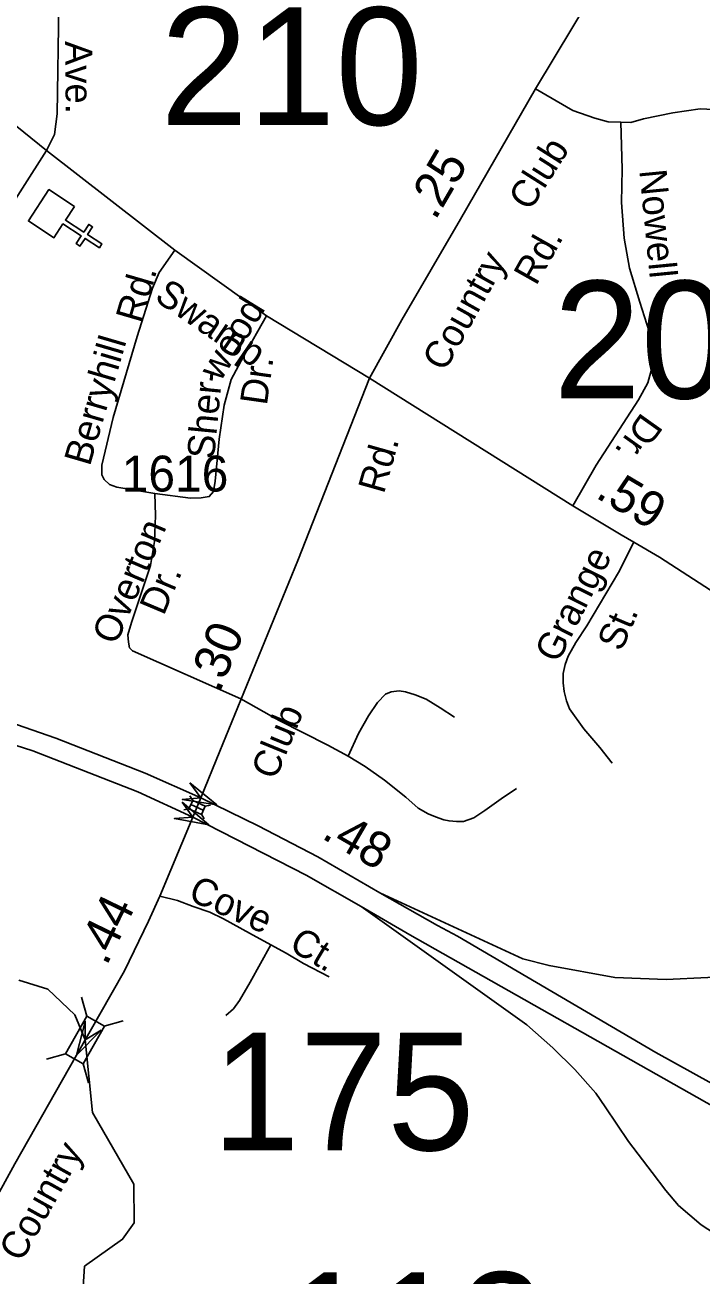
# Model space of a CAD drawing. Extents: x 2220236 to 2384410, y 720751 to 894131.
# Drawn here: x 2347089 to 2349449, y 808068 to 812432 of the extents above; entities that cross this region are included whole.
import ezdxf

# ---------------------------------------------------------------- set-up
doc = ezdxf.new("R2010")
doc.units = 0
for name, color, linetype in [('Exist Cultural Church CELL', 7, 'Continuous'), ('Exist Hydrographic Creek Single Shore', 7, 'Continuous'), ('Exist Road Non-System Type 51', 7, 'Continuous'), ('Exist Road Non-System Type 51 Label', 7, 'Continuous'), ('Exist Road Primary Interstate Ramp 1 Lane Attributed', 7, 'Continuous'), ('Exist Road Primary Interstate Structure Standard Bridge CELL', 7, 'Continuous'), ('Exist Road Primary US Divided Attributed', 7, 'Continuous'), ('Exist Road Primary US Mileage Hundredths English Label', 7, 'Continuous'), ('Exist Road Secondary Mileage Hundredths English Label', 7, 'Continuous'), ('Exist Road Secondary Structure Standard Bridge Attributed CELL', 7, 'Continuous'), ('Exist Road Secondary Structure Standard Bridge CELL', 7, 'Continuous'), ('Exist Road Secondary Structure Standard Bridge Number Label', 7, 'Continuous'), ('Exist Road Secondary Type 51 Attributed', 7, 'Continuous'), ('Exist Road Secondary Type 51 Label', 7, 'Continuous'), ('Exist Road Secondary Type 51 Number Label', 7, 'Continuous')]:
    doc.layers.add(name, color=color, linetype=linetype)

msp = doc.modelspace()

# ---------------------------------------------------------------- linework, layer by layer
at = {"layer": 'Exist Cultural Church CELL'}
msp.add_lwpolyline([(2347260.7, 811799.3), (2347229.6, 811751.7), (2347293.2, 811709.9), (2347310.8, 811736.6), (2347324.2, 811727.9), (2347306.6, 811701.1), (2347356.9, 811668.1), (2347348.1, 811654.7), (2347297.8, 811687.7), (2347280.2, 811661), (2347266.9, 811669.7), (2347284.4, 811696.5), (2347220.8, 811738.3), (2347189.1, 811690.1), (2347100.1, 811748.6), (2347171.7, 811857.7)], close=True, dxfattribs=at)
at = {"layer": 'Exist Hydrographic Creek Single Shore'}
msp.add_lwpolyline([(2347282.5, 807884.8), (2347296.4, 808102), (2347428.5, 808196), (2347469.5, 808253.4), (2347467.4, 808387.9), (2347323.5, 808638.1), (2347298.3, 808891.3), (2347261.9, 808978.7), (2347168.5, 809068.2), (2347067.4, 809100.3)], dxfattribs=at)
at = {"layer": 'Exist Road Non-System Type 51'}
for points in [[(2348868.2, 812209.3), (2349063.2, 812534.5), (2349178.6, 812732.2), (2349260.7, 812887.9), (2349305.2, 812983.8), (2349344.5, 813067.6)], [(2347162.9, 811993.7), (2347191.9, 812050.1), (2347200.5, 812122), (2347207, 812500.9)], [(2348998.2, 810754.5), (2349080.3, 810896.6), (2349227.4, 811124.2), (2349259.9, 811184.1), (2349276.1, 811243.2), (2349276.1, 811296.2), (2349264.1, 811363), (2349231.6, 811465.7), (2349195.7, 811583.7), (2349176.9, 811688.2), (2349168.3, 811813.1), (2349170.1, 811929.5), (2349168.3, 812011.6), (2349165.8, 812092.9)], [(2344900, 811158.4), (2345048.2, 811065.9), (2345289.1, 810929.9), (2345416.6, 810868.4), (2345594.4, 810799), (2345834.2, 810721.4), (2345914.3, 810708.5), (2345994.4, 810703.3), (2346090.2, 810714.4), (2346165.7, 810735.7), (2346240.9, 810768.2), (2346360.7, 810829.8), (2346403.4, 810867.5), (2346530, 810999.3), (2346605.3, 811105.4), (2346919.1, 811612.8), (2347162.9, 811993.7)], [(2347540.9, 810797.3), (2347409.2, 810819.2), (2347383.2, 810828.8), (2347364.9, 810846.6), (2347356.8, 810862.5), (2347356.4, 810896.5), (2347396.3, 811063), (2347479, 811345.9), (2347532.9, 811514.4), (2347556.3, 811568.7), (2347611, 811646.2)], [(2347540.9, 810797.3), (2347665.7, 810781.9), (2347702.5, 810782.6), (2347730.6, 810786.9), (2347746.2, 810805), (2347751.8, 810841), (2347766, 810987.2), (2347782.6, 811105.4), (2347807.5, 811195.6), (2347850.7, 811276), (2347930.8, 811416.9)], [(2347841.1, 810081), (2347463.3, 810249.3), (2347453.1, 810259.1), (2347448.9, 810279.1), (2347446.6, 810305), (2347460.1, 810347.2), (2347526.3, 810546.6), (2347540, 810630.4), (2347543.4, 810721.1), (2347540.9, 810797.3)], [(2349135.9, 809856.8), (2349093.1, 809911.6), (2349036.6, 809976.6), (2348987, 810046.8), (2348976.8, 810074.2), (2348968.2, 810106.7), (2348964.8, 810137.5), (2348964.8, 810170), (2348971.6, 810200.8), (2348981.9, 810229.9), (2349009.3, 810277.9), (2349046.9, 810336.1), (2349158.1, 810522.6), (2349211.5, 810627.7)], [(2348215.6, 809880.8), (2348250.7, 809960.4), (2348286.6, 810022), (2348317.4, 810068.2), (2348344.8, 810097.3), (2348365.3, 810105.9), (2348392.7, 810109.3), (2348414.9, 810105.9), (2348449.1, 810095.6), (2348486.7, 810080.2), (2348536.3, 810049.4), (2348585.9, 810016.9)], [(2347841.1, 810081), (2347974.5, 810005.7), (2348143.8, 809920.2), (2348215.6, 809880.8)], [(2348215.6, 809880.8), (2348274.6, 809845.7), (2348341.4, 809797.8), (2348416.6, 809737.9), (2348459.4, 809700.2), (2348493.6, 809679.7), (2348519.2, 809669.4), (2348548.3, 809659.1), (2348567.1, 809655.7), (2348592.8, 809654), (2348617.4, 809653.7), (2348653.3, 809665.7), (2348692, 809691.7), (2348748.4, 809732.7), (2348801.5, 809768.7)], [(2347945.2, 809223.6), (2347870.9, 809263.8), (2347780.2, 809314.4), (2347732.6, 809336.7), (2347674.7, 809357.5), (2347619.7, 809378.3), (2347558.8, 809393)], [(2347789.1, 808976.7), (2347815.9, 809000.5), (2347836.7, 809028.8), (2347873.9, 809092.7), (2347945.2, 809223.6)], [(2348148.9, 809112.1), (2348059.7, 809158.2), (2347998.7, 809193.9), (2347945.2, 809223.6)]]:
    msp.add_lwpolyline(points, dxfattribs=at)
at = {"layer": 'Exist Road Primary Interstate Ramp 1 Lane Attributed'}
for points in [[(2350129.7, 808824.1), (2350119.1, 808848.9), (2350063.4, 808896.5), (2349985.7, 808960.7), (2349908.4, 809021.6), (2349834.4, 809059.5), (2349785, 809080.9), (2349739, 809094), (2349678.1, 809107.2), (2349590.9, 809115.4), (2349469.2, 809108.8), (2349323.3, 809101.7), (2349144.9, 809109.1), (2348915.9, 809150.8), (2348824.4, 809173.8), (2348325.2, 809404.7)], [(2348260.7, 809356.5), (2348838.6, 808944), (2348929.3, 808863.7), (2349005.1, 808787.8), (2349079.2, 808705.5), (2349110.7, 808658.4), (2349192.8, 808537.6), (2349275, 808428.9), (2349322.7, 808366.4), (2349367.2, 808313.7), (2349446.1, 808246.2), (2349535, 808188.6), (2349601.9, 808142.2), (2349659.4, 808106.5)]]:
    msp.add_lwpolyline(points, dxfattribs=at)
at = {"layer": 'Exist Road Primary Interstate Structure Standard Bridge CELL'}
for p, q in [((2347663.7, 809742.9), (2347673.2, 809726.6)), ((2347641.7, 809694.1), (2347660.2, 809697.8)), ((2347666.7, 809712.2), (2347710, 809692.7)), ((2347716.4, 809707.1), (2347734.9, 809710.8)), ((2347703.6, 809678.5), (2347713.1, 809662.3))]:
    msp.add_line(p, q, dxfattribs=at)
msp.add_lwpolyline([(2347660.2, 809697.8), (2347703.5, 809678.3), (2347716.5, 809707.1), (2347673.2, 809726.6)], close=True, dxfattribs=at)
at = {"layer": 'Exist Road Primary US Divided Attributed'}
for points in [[(2347701.4, 809736.2), (2347507.9, 809822.2), (2347196.3, 809944.7), (2346897.7, 810047.3), (2346645.6, 810113.8), (2346485, 810151.9), (2346336.7, 810182.5), (2346199.5, 810208.3), (2345921.3, 810250), (2345633.3, 810275.7), (2345480.1, 810284.3), (2345286.4, 810290.4), (2345043.9, 810284.1)], [(2346014.6, 810158.9), (2346213, 810128.6), (2346464.2, 810078.3), (2346865, 809980.2), (2347115.7, 809900.2), (2347481.5, 809756.8), (2347674.1, 809668.2)], [(2348325.2, 809404.7), (2348109.9, 809529.7), (2347901.5, 809638.5), (2347701.4, 809736.2)], [(2347674.1, 809668.2), (2347870.9, 809567.6), (2348068.3, 809466.1), (2348260.7, 809356.5)], [(2349773.2, 808584.5), (2349713.2, 808613.6), (2349547.8, 808703.9), (2349288.2, 808847.6), (2348596.6, 809253.3), (2348526.4, 809290.6), (2348325.2, 809404.7)], [(2348260.7, 809356.5), (2348430, 809257.7), (2349519.5, 808642), (2349868.6, 808461.5)]]:
    msp.add_lwpolyline(points, dxfattribs=at)
at = {"layer": 'Exist Road Secondary Structure Standard Bridge Attributed CELL'}
for points in [[(2347662.6, 809788.3), (2347757, 809711.1), (2347636.7, 809730.7), (2347701.4, 809736.2)], [(2347636, 809720.9), (2347729.2, 809642.3), (2347609.2, 809663.8), (2347674.1, 809668.2)], [(2347353.6, 808925.4), (2347268.5, 808838.1), (2347298.6, 808956.2), (2347298.3, 808891.3)]]:
    msp.add_lwpolyline(points, close=True, dxfattribs=at)
at = {"layer": 'Exist Road Secondary Structure Standard Bridge CELL'}
for p, q in [((2347303.9, 808973.9), (2347285.4, 809040.4)), ((2347364, 808940), (2347430.4, 808958.5)), ((2347162.9, 808823.9), (2347229.4, 808842.4)), ((2347309.4, 808741.3), (2347290.8, 808807.8))]:
    msp.add_line(p, q, dxfattribs=at)
msp.add_lwpolyline([(2347229.4, 808842.4), (2347303.6, 808974.1), (2347365.1, 808939.4), (2347290.8, 808807.8)], close=True, dxfattribs=at)
at = {"layer": 'Exist Road Secondary Type 51 Attributed'}
for points in [[(2343671.1, 815270.1), (2344530.6, 814697.9), (2345001.1, 814369.9), (2345172.1, 814236.4), (2345266.2, 814133.7), (2346041.3, 813123.1), (2346372.3, 812689.2), (2346439.3, 812606.1), (2346489.9, 812548.7), (2346560.8, 812479.6), (2346742.4, 812333.7), (2347162.9, 811993.7), (2347611, 811646.2), (2347930.8, 811416.9), (2348290, 811199.5)], [(2348868.2, 812209.3), (2348607.3, 811754.9), (2348402.1, 811404), (2348290, 811199.5)], [(2349512.1, 812136.6), (2349442.9, 812139.1), (2349347.1, 812125.4), (2349244.5, 812104.9), (2349200.8, 812092.1), (2349165.8, 812092.9), (2349122.2, 812093.8), (2349075.1, 812106.6), (2348998.2, 812134), (2348868.2, 812209.3)], [(2348290, 811199.5), (2348039.5, 810563.7), (2347768.2, 809899.1), (2347701.4, 809736.2)], [(2348290, 811199.5), (2348998.2, 810754.5), (2349167.5, 810653.5), (2349211.5, 810627.7), (2349300.8, 810575.2), (2349478.8, 810460.1), (2349601.9, 810376.3), (2349731.9, 810271.9), (2349831.1, 810184.6), (2349912.4, 810111.8), (2350186.1, 809870.5), (2350328, 809745.6), (2350463.1, 809637.8), (2350564.1, 809567.6), (2350701.2, 809480.6), (2350762.3, 809441.9)], [(2347701.4, 809736.2), (2347674.1, 809668.2)], [(2347674.1, 809668.2), (2347558.8, 809393), (2347519.5, 809305.7), (2347435.7, 809132.9), (2347268.3, 808837.9)], [(2347268.3, 808837.9), (2347053.4, 808459.4), (2346877.2, 808141), (2346820.8, 808053.7), (2346725.3, 807933.2), (2346615.5, 807839.8), (2346450.2, 807734.3)]]:
    msp.add_lwpolyline(points, dxfattribs=at)

# ---------------------------------------------------------------- texts
at = {"layer": 'Exist Road Non-System Type 51 Label'}
for s, rotation, p in [('Ave.', 270.5388, (2347228.1, 812375.9)), ('Nowell', 275.5633, (2349230.1, 811924.7)), ('Rd.', 73.7048, (2347494.2, 811387.9)), ('wood', 58.3325, (2347769.4, 811184.9)), ('Berryhill', 73.7048, (2347314.4, 810890)), ('Dr.', 82.0051, (2347931.6, 811102.8)), ('Sher-', 84.4527, (2347747.5, 810915.7)), ('Dr.', 234.5558, (2349239, 811084.1)), ('Overton', 66.958, (2347406.5, 810265.8)), ('Grange', 63.3041, (2348946.4, 810202.1)), ('Dr.', 67.1513, (2347572, 810368.6)), ('St.', 66.958, (2349167.9, 810243.1)), ('Cove', 335.5947, (2347652.9, 809382.2)), ('Ct.', 329.1966, (2348004.5, 809208.9))]:
    msp.add_text(s, height=95, rotation=rotation, dxfattribs=at).set_placement(p)
at = {"layer": 'Exist Road Primary US Mileage Hundredths English Label'}
msp.add_text('.48', height=125, rotation=329.8575, dxfattribs=at).set_placement((2348118.4, 809597))
at = {"layer": 'Exist Road Secondary Mileage Hundredths English Label'}
for s, rotation, p in [('.25', 59.724, (2348518.7, 811747.7)), ('.59', 329.36, (2349073.5, 810785.9)), ('.30', 67.7989, (2347767.1, 810100)), ('.44', 64.1339, (2347373.1, 809147))]:
    msp.add_text(s, height=125, rotation=rotation, dxfattribs=at).set_placement(p)
at = {"layer": 'Exist Road Secondary Structure Standard Bridge Number Label'}
for s, p in [('210', (2347560.6, 812083.2)), ('209', (2348930.5, 811129.3)), ('175', (2347741, 808506.5)), ('112', (2347988.2, 807670.6))]:
    msp.add_text(s, height=410.1, dxfattribs=at).set_placement(p)
at = {"layer": 'Exist Road Secondary Type 51 Label'}
for s, rotation, p in [('Club', 57.5981, (2348848.9, 811779.3)), ('Rd.', 60.5923, (2348870.3, 811519.7)), ('Country', 60.8259, (2348551.9, 811219.2)), ('Swamp', 325.606, (2347535.8, 811473.8)), ('Rd.', 74.1357, (2348339.6, 810793.4)), ('Club', 67.6834, (2347961.7, 809794.8)), ('Country', 60.8259, (2347076, 808112.9))]:
    msp.add_text(s, height=95, rotation=rotation, dxfattribs=at).set_placement(p)
at = {"layer": 'Exist Road Secondary Type 51 Number Label'}
msp.add_text('1616', height=125, dxfattribs=at).set_placement((2347425.6, 810804.6))

doc.saveas('drawing.dxf')
